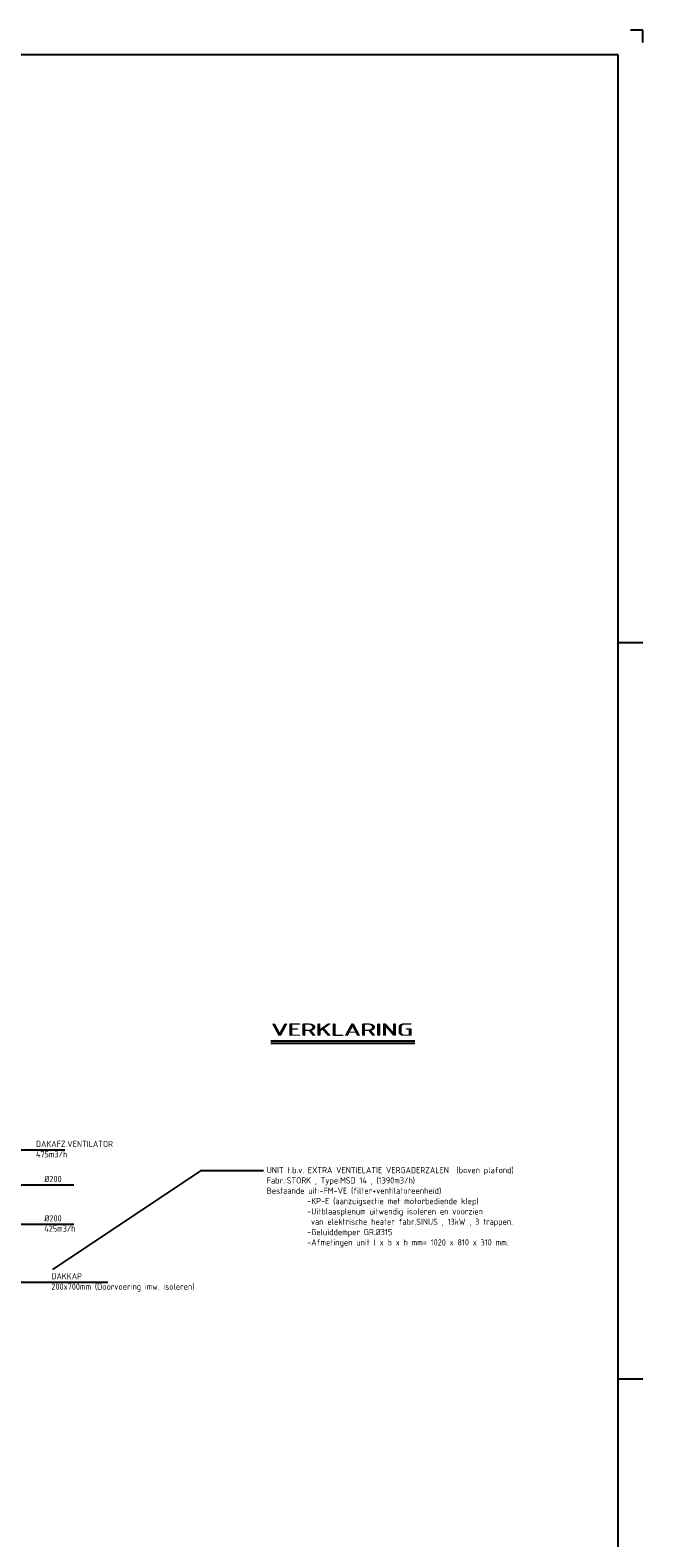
# Model space of a CAD drawing. Extents: x -156717 to 425753, y -51191 to 363295.
# Tile 428 of 502: x 226409 to 238763, y 109752 to 140157. Entities that reach past the tile are written whole.
import ezdxf
from ezdxf.enums import TextEntityAlignment as Align

# ---------------------------------------------------------------- set-up
doc = ezdxf.new("R2010")
doc.units = 0
doc.header["$LTSCALE"] = 50
for name, color, linetype in [('56WD', 4, 'CONTINUOUS'), ('57LB', 4, 'CONTINUOUS'), ('KADER', 7, 'CONTINUOUS')]:
    doc.layers.add(name, color=color, linetype=linetype)
doc.styles.add('ISO25', font='ISO', dxfattribs={"width": 0.9})
doc.styles.add('ISO50', font='ISO', dxfattribs={"width": 0.9, "height": 250})

# ---------------------------------------------------------------- blocks, each defined once
blk = doc.blocks.new('KADERA0')
at = {"layer": 'KADER', "color": 1}
for p, q in [((1189, 841), (1184, 841)), ((1189, 836), (1189, 841)), ((1179, 594), (1189, 594)), ((1179, 297), (1189, 297))]:
    blk.add_line(p, q, dxfattribs=at)
at = {"layer": 'KADER', "color": 4}
for p, q in [((1179, 831), (25, 831)), ((1179, 10), (1179, 831))]:
    blk.add_line(p, q, dxfattribs=at)

msp = doc.modelspace()

# ---------------------------------------------------------------- linework, layer by layer
at = {"layer": '56WD', "color": 1, "linetype": 'Continuous'}
for p, q in [((224813.7489, 117577.80662), (227105.1209, 117577.80662)), ((225196.79044, 116870.72499), (227292.21213, 116870.72499)), ((225196.79044, 116077.45478), (227292.21213, 116077.45478))]:
    msp.add_line(p, q, dxfattribs=at)
at = {"layer": '57LB', "color": 1, "linetype": 'Continuous'}
for p, q in [((229846.15615, 117151.94791), (226860.30001, 115161.32916)), ((231111.30791, 117151.94791), (229846.15615, 117151.94791))]:
    msp.add_line(p, q, dxfattribs=at)
at = {"layer": '57LB', "color": 8, "linetype": 'Continuous'}
msp.add_line((225682.49994, 114908.44723), (227973.87194, 114908.44723), dxfattribs=at)
at = {"layer": 'KADER', "color": 1, "linetype": 'Continuous'}
msp.add_line((231263.41509, 119775.48977), (234163.41509, 119775.48977), dxfattribs=at)
at = {"layer": 'KADER', "color": 4, "linetype": 'Continuous'}
msp.add_line((231263.41509, 119725.48977), (234163.41509, 119725.48977), dxfattribs=at)

# ---------------------------------------------------------------- block references
at = {"layer": 'KADER', "color": 2, "linetype": 'Continuous', "xscale": 50, "yscale": 50, "zscale": 50}
msp.add_blockref('KADERA0', (179313.41509, 98106.94626), dxfattribs=at)

# ---------------------------------------------------------------- texts
at = {"layer": '56WD', "color": 1, "linetype": 'Continuous', "style": 'ISO25', "width": 0.9}
for s, p in [('DAKAFZ.VENTILATOR', (226525.13812, 117633.3752)), ('475m3/h', (226525.13812, 117425.04187)), ('%%c200', (226693.52022, 116926.29358)), ('%%c200', (226693.52022, 116133.02337)), ('425m3/h', (226693.52022, 115924.69004))]:
    msp.add_text(s, height=125, dxfattribs=at).set_placement(p)
at = {"layer": '57LB', "color": 2, "linetype": 'Continuous', "style": 'ISO25', "width": 0.9}
for s, p in [('UNIT t.b.v. EXTRA VENTIELATIE VERGADERZALEN  (boven plafond)', (231179.28947, 117105.68447)), ('Fabr.:STORK , Type:MSD 14 , (1390m3/h)', (231179.28947, 116897.35114)), ('Bestaande uit:-FM-VE (filter+ventilatoreenheid)', (231179.28947, 116689.0178)), ('          -KP-E (aanzuigsectie met motorbediende klep)', (231233.05057, 116480.68447)), ('          -Uitblaasplenum uitwendig isoleren en voorzien', (231233.05057, 116272.35114)), ('           van elektrische heater fabr.SINUS , 13kW , 3 trappen.', (231233.05057, 116064.0178)), ('          -Geluiddemper GR.%%C315', (231233.05057, 115855.68447)), ('          -Afmetingen unit l x b x h mm= 1020 x 810 x 310 mm.', (231233.05057, 115647.35114)), ('200x700mm (Doorvoering imw. isoleren)', (226836.99746, 114755.68248))]:
    msp.add_text(s, height=125, dxfattribs=at).set_placement(p)
at = {"layer": '57LB', "color": 8, "linetype": 'Continuous', "style": 'ISO25', "width": 0.9}
msp.add_text('DAKKAP', height=125, dxfattribs=at).set_placement((226836.99746, 114964.01582))
at = {"layer": 'KADER', "color": 4, "linetype": 'Continuous', "style": 'ISO50', "width": 1.425}
for p, p2 in [((231263.41509, 119875.48977), (234113.41509, 119875.48977)), ((231286.95389, 119875.48977), (234136.95389, 119875.48977))]:
    msp.add_text('VERKLARING', height=250, dxfattribs=at).set_placement(p, p2, align=Align.FIT)

doc.saveas('drawing.dxf')
